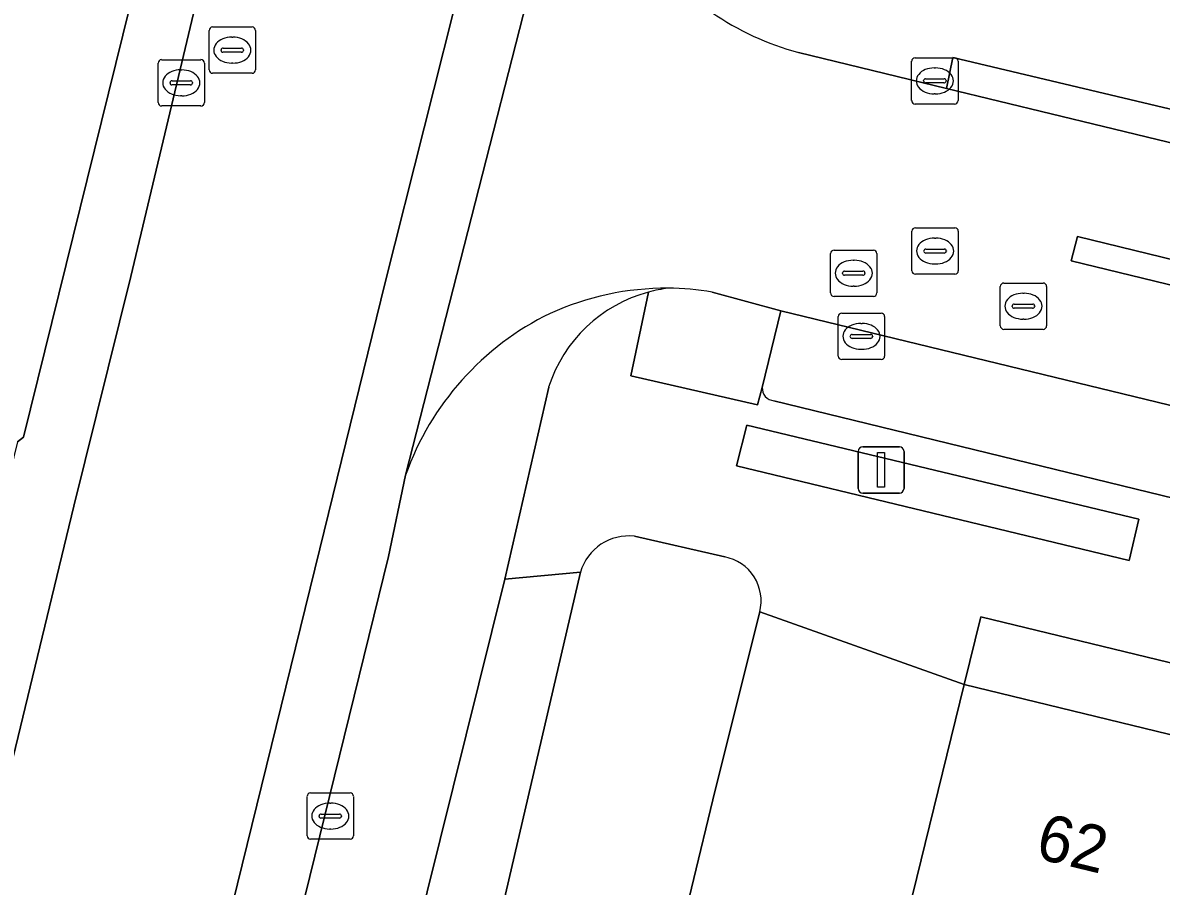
# Model space of a CAD drawing. Extents: x 162803 to 163818, y 381639 to 382475.
# Drawn here: x 163516.95 to 163541.54, y 382231.33 to 382249.98 of the extents above; entities that cross this region are included whole.
import ezdxf

# ---------------------------------------------------------------- set-up
doc = ezdxf.new("R2010")
doc.units = 0
for name, color, linetype in [('IMGEO_Erf', 7, 'Continuous'), ('IMGEO_Groenvoorziening', 7, 'Continuous'), ('IMGEO_Haag', 7, 'Continuous'), ('IMGEO_Kolk', 7, 'Continuous'), ('IMGEO_Lichtmast', 7, 'Continuous'), ('IMGEO_OVBaan_open', 7, 'Continuous'), ('IMGEO_Pand', 7, 'Continuous'), ('IMGEO_Pand_nummerreeks', 7, 'Continuous'), ('IMGEO_Parkeervlak_open', 7, 'Continuous'), ('IMGEO_Rijbaan_lokaal_gesloten', 7, 'Continuous'), ('IMGEO_Rijbaan_lokaal_open', 7, 'Continuous'), ('IMGEO_Rioolput', 7, 'Continuous'), ('IMGEO_Verkeerseiland_groen', 7, 'Continuous'), ('IMGEO_Voetpad_open', 7, 'Continuous')]:
    doc.layers.add(name, color=color, linetype=linetype)

msp = doc.modelspace()

# ---------------------------------------------------------------- linework, layer by layer
at = {"layer": 'IMGEO_Erf'}
msp.add_lwpolyline([(163537.281, 382235.69), (163543.501, 382234.18), (163549.629, 382232.693), (163555.737, 382231.21), (163561.854, 382229.725), (163567.992, 382228.235), (163574.325, 382226.698), (163574.725, 382228.173), (163562.437, 382231.139), (163537.639, 382237.147)], close=True, dxfattribs=at)
at = {"layer": 'IMGEO_Groenvoorziening'}
for points in [[(163533.705, 382249.339), (163536.9, 382248.564), (163537.036, 382249.227), (163550.509, 382246.034), (163578.988, 382239.022), (163579.348, 382240.539), (163582.742, 382239.725), (163582.213, 382237.577), (163583.814, 382237.18), (163584.162, 382238.53), (163585.486, 382238.225), (163585.184, 382236.847), (163588.369, 382236.098), (163588.507, 382236.683), (163639.248, 382224.394), (163639.111, 382223.823), (163649.55, 382221.295), (163649.686, 382221.909), (163698.681, 382210.001)], [(163530.466, 382244.165), (163530.083, 382242.354), (163532.816, 382241.725), (163532.92, 382242.102), (163533.322, 382243.762)], [(163533.322, 382243.762), (163531.84, 382244.165)]]:
    msp.add_lwpolyline(points, dxfattribs=at)
for points in [[(163536.9, 382248.564), (163540.29, 382247.741), (163577.291, 382238.78), (163578.835, 382238.378), (163578.988, 382239.022), (163550.509, 382246.034), (163537.036, 382249.227)], [(163541.05, 382239.26), (163532.586, 382241.288), (163532.366, 382240.414), (163540.844, 382238.364)]]:
    msp.add_lwpolyline(points, close=True, dxfattribs=at)
for centre, radius, start, end in [((163535.296, 382255.246), 6.118, 216.0504, 254.9224), ((163531.296, 382241.028), 3.245, 97.2666, 104.8281), ((163530.85, 382238.238), 6.009, 80.5177, 89.6568)]:
    msp.add_arc(centre, radius, start, end, dxfattribs=at)
at = {"layer": 'IMGEO_Haag'}
msp.add_lwpolyline([(163578.988, 382239.022), (163550.509, 382246.034), (163537.036, 382249.227), (163536.9, 382248.564), (163540.29, 382247.741), (163577.291, 382238.78), (163578.835, 382238.378)], close=True, dxfattribs=at)
at = {"layer": 'IMGEO_Kolk'}
for p, q in [((163536.222, 382249.225), (163537.074, 382249.225)), ((163536.147, 382248.299), (163536.147, 382249.151)), ((163536.635, 382249.005), (163536.66, 382249.005)), ((163537.148, 382249.151), (163537.148, 382248.299)), ((163536.406, 382248.719), (163536.406, 382248.731)), ((163536.844, 382248.682), (163536.446, 382248.682)), ((163536.449, 382248.768), (163536.847, 382248.768)), ((163536.89, 382248.731), (163536.89, 382248.719)), ((163536.658, 382248.445), (163536.633, 382248.445)), ((163537.074, 382248.225), (163536.222, 382248.225)), ((163534.562, 382242.781), (163534.562, 382243.633)), ((163534.637, 382243.707), (163535.489, 382243.707)), ((163535.563, 382243.633), (163535.563, 382242.781)), ((163535.05, 382243.487), (163535.075, 382243.487)), ((163534.821, 382243.201), (163534.821, 382243.213)), ((163535.259, 382243.164), (163534.861, 382243.164)), ((163534.864, 382243.25), (163535.262, 382243.25)), ((163535.305, 382243.213), (163535.305, 382243.201)), ((163535.073, 382242.927), (163535.048, 382242.927)), ((163535.489, 382242.707), (163534.637, 382242.707)), ((163523.091, 382232.421), (163523.091, 382233.273)), ((163523.166, 382233.347), (163524.018, 382233.347)), ((163524.092, 382233.273), (163524.092, 382232.421)), ((163523.579, 382233.127), (163523.604, 382233.127)), ((163523.35, 382232.841), (163523.35, 382232.853)), ((163523.788, 382232.804), (163523.39, 382232.804)), ((163523.393, 382232.89), (163523.791, 382232.89)), ((163523.834, 382232.853), (163523.834, 382232.841)), ((163523.602, 382232.567), (163523.577, 382232.567)), ((163524.018, 382232.347), (163523.166, 382232.347))]:
    msp.add_line(p, q, dxfattribs=at)
for points in [[(163536.222, 382249.225), (163537.074, 382249.225)], [(163536.147, 382248.299), (163536.147, 382249.151)], [(163537.148, 382249.151), (163537.148, 382248.299)], [(163537.074, 382248.225), (163536.222, 382248.225)], [(163534.562, 382242.781), (163534.562, 382243.633)], [(163534.637, 382243.707), (163535.489, 382243.707)], [(163535.563, 382243.633), (163535.563, 382242.781)], [(163535.489, 382242.707), (163534.637, 382242.707)], [(163523.091, 382232.421), (163523.091, 382233.273)], [(163523.166, 382233.347), (163524.018, 382233.347)], [(163524.092, 382233.273), (163524.092, 382232.421)], [(163524.018, 382232.347), (163523.166, 382232.347)]]:
    msp.add_lwpolyline(points, dxfattribs=at)
for centre, radius, start, end in [((163536.224, 382249.149), 0.0765, 91.552, 178.448), ((163536.224, 382249.149), 0.0765, 91.552, 178.448), ((163537.072, 382249.149), 0.0765, 1.552, 88.448), ((163537.072, 382249.149), 0.0765, 1.552, 88.448), ((163536.446, 382248.728), 0.0403, 85.8775, 175.7526), ((163536.443, 382248.718), 0.0366, 178.938, 274.7102), ((163536.847, 382248.725), 0.043, 264.8664, 352.4533), ((163536.851, 382248.73), 0.0386, 1.7309, 96.639), ((163536.224, 382248.301), 0.0765, 181.552, 268.448), ((163536.224, 382248.301), 0.0765, 181.552, 268.448), ((163537.072, 382248.301), 0.0765, 271.552, 358.448), ((163537.072, 382248.301), 0.0765, 271.552, 358.448), ((163534.639, 382243.631), 0.0765, 91.552, 178.448), ((163534.639, 382243.631), 0.0765, 91.552, 178.448), ((163535.487, 382243.631), 0.0765, 1.552, 88.448), ((163535.487, 382243.631), 0.0765, 1.552, 88.448), ((163534.861, 382243.21), 0.0403, 85.8775, 175.7526), ((163534.858, 382243.2), 0.0366, 178.938, 274.7102), ((163535.262, 382243.207), 0.043, 264.8664, 352.4533), ((163535.266, 382243.212), 0.0386, 1.7309, 96.639), ((163534.639, 382242.783), 0.0765, 181.552, 268.448), ((163534.639, 382242.783), 0.0765, 181.552, 268.448), ((163535.487, 382242.783), 0.0765, 271.552, 358.448), ((163535.487, 382242.783), 0.0765, 271.552, 358.448), ((163523.168, 382233.271), 0.0765, 91.552, 178.448), ((163523.168, 382233.271), 0.0765, 91.552, 178.448), ((163524.016, 382233.271), 0.0765, 1.552, 88.448), ((163524.016, 382233.271), 0.0765, 1.552, 88.448), ((163523.39, 382232.85), 0.0403, 85.8775, 175.7526), ((163523.387, 382232.84), 0.0366, 178.938, 274.7102), ((163523.791, 382232.847), 0.043, 264.8664, 352.4533), ((163523.795, 382232.852), 0.0386, 1.7309, 96.639), ((163523.168, 382232.423), 0.0765, 181.552, 268.448), ((163523.168, 382232.423), 0.0765, 181.552, 268.448), ((163524.016, 382232.423), 0.0765, 271.552, 358.448), ((163524.016, 382232.423), 0.0765, 271.552, 358.448)]:
    msp.add_arc(centre, radius, start, end, dxfattribs=at)
for centre, major_axis, ratio, start_param, end_param in [((163536.634, 382248.725), (-0.387, 0.002), 0.722429, 4.712389, 7.853982), ((163536.659, 382248.725), (-0.39, 0.002), 0.717154, 1.570796, 4.712389), ((163535.049, 382243.207), (-0.387, 0.002), 0.722429, 4.712389, 7.853982), ((163535.074, 382243.207), (-0.39, 0.002), 0.717154, 1.570796, 4.712389), ((163523.578, 382232.847), (-0.387, 0.002), 0.722429, 4.712389, 7.853982), ((163523.603, 382232.847), (-0.39, 0.002), 0.717154, 1.570796, 4.712389)]:
    msp.add_ellipse(centre, major_axis=major_axis, ratio=ratio, start_param=start_param, end_param=end_param, dxfattribs=at)
at = {"layer": 'IMGEO_Lichtmast'}
for p, q in [((163535.092, 382240.823), (163535.882, 382240.823)), ((163535.882, 382240.823), (163535.092, 382240.823)), ((163534.992, 382239.923), (163534.992, 382240.723)), ((163534.992, 382240.723), (163534.992, 382239.923)), ((163535.982, 382240.723), (163535.982, 382239.923)), ((163535.982, 382239.923), (163535.982, 382240.723)), ((163535.882, 382239.823), (163535.092, 382239.823)), ((163535.092, 382239.823), (163535.882, 382239.823))]:
    msp.add_line(p, q, dxfattribs=at)
msp.add_lwpolyline([(163535.412, 382240.698), (163535.562, 382240.698), (163535.562, 382239.948), (163535.412, 382239.948), (163535.412, 382240.698)], dxfattribs=at)
for centre, start, end in [((163535.092, 382240.723), 90, 180), ((163535.092, 382240.723), 90, 180), ((163535.882, 382240.723), 0, 90), ((163535.882, 382240.723), 360, 90), ((163535.092, 382239.923), 180, 270), ((163535.092, 382239.923), 180, 270), ((163535.882, 382239.923), 270, 0), ((163535.882, 382239.923), 270, 0)]:
    msp.add_arc(centre, 0.1, start, end, dxfattribs=at)
at = {"layer": 'IMGEO_OVBaan_open'}
for points in [[(163527.364, 382237.962), (163528.308, 382242.111)], [(163525.218, 382240.21), (163524.848, 382238.45), (163518.16, 382211.245), (163518.277, 382211.062), (163522.961, 382220.201), (163523.453, 382222.229), (163527.364, 382237.962)]]:
    msp.add_lwpolyline(points, dxfattribs=at)
for centre, radius, start, end in [((163530.851, 382238.179), 6.068, 89.6667, 114.4706), ((163531.296, 382241.028), 3.245, 97.2666, 104.8281), ((163531.268, 382241.161), 3.109, 104.9551, 162.216), ((163531.05, 382238.14), 6.189, 116.0014, 160.4572)]:
    msp.add_arc(centre, radius, start, end, dxfattribs=at)
at = {"layer": 'IMGEO_Pand'}
msp.add_lwpolyline([(163543.501, 382234.18), (163537.281, 382235.69), (163535.508, 382228.464), (163541.725, 382226.94)], close=True, dxfattribs=at)
at = {"layer": 'IMGEO_Parkeervlak_open'}
for points in [[(163533.322, 382243.762), (163532.92, 382242.102)], [(163574.298, 382232.103), (163574.698, 382233.719), (163533.322, 382243.762)], [(163533.171, 382241.817), (163573.925, 382231.877)]]:
    msp.add_lwpolyline(points, dxfattribs=at)
msp.add_arc((163533.188, 382242.085), 0.268, 176.2846, 266.4562, dxfattribs=at)
at = {"layer": 'IMGEO_Rijbaan_lokaal_gesloten'}
for points in [[(163518.053, 382239.538), (163519.284, 382244.498), (163521.298, 382252.968), (163521.302, 382252.983), (163523.567, 382261.95), (163522.089, 382262.29), (163521.306, 382259.183), (163521.406, 382259.013), (163516.968, 382241.029), (163516.837, 382240.926), (163516.599, 382239.957), (163516.154, 382238.142), (163516.078, 382237.835), (163506.903, 382200.965), (163506.212, 382198.098), (163507.932, 382197.694)], [(163539.726, 382245.366), (163574.445, 382236.893), (163574.34, 382236.394), (163539.593, 382244.836)]]:
    msp.add_lwpolyline(points, close=True, dxfattribs=at)
for points in [[(163501.707, 382150.226), (163512.256, 382193.448), (163523.364, 382238.62), (163524.776, 382244.371), (163526.46, 382251.061), (163528.706, 382260.766), (163523.567, 382261.95), (163521.302, 382252.983), (163521.298, 382252.968), (163519.284, 382244.498), (163518.053, 382239.538), (163507.932, 382197.694), (163505.702, 382188.476)], [(163518.277, 382211.062), (163518.16, 382211.245), (163524.848, 382238.45), (163525.218, 382240.21), (163529.338, 382256.343), (163529.634, 382257.552), (163530.338, 382260.39), (163528.706, 382260.766), (163526.46, 382251.061), (163524.776, 382244.371), (163523.364, 382238.62), (163512.256, 382193.448), (163501.707, 382150.226), (163499.769, 382142.519), (163496.345, 382129.936), (163493.27, 382120.04), (163491.083, 382113.477), (163485.511, 382093.716), (163476.268, 382063.863)], [(163516.837, 382240.926), (163516.968, 382241.029), (163521.406, 382259.013), (163521.306, 382259.183)], [(163529.178, 382255.467), (163529.338, 382256.343), (163525.218, 382240.21)], [(163577.291, 382238.78), (163540.29, 382247.741), (163536.9, 382248.564), (163533.705, 382249.339)], [(163531.84, 382244.165), (163533.322, 382243.762), (163574.698, 382233.719), (163576.014, 382233.4), (163577.291, 382238.78)]]:
    msp.add_lwpolyline(points, dxfattribs=at)
for centre, radius, start, end in [((163535.296, 382255.246), 6.118, 216.0504, 254.9224), ((163530.851, 382238.179), 6.068, 89.6667, 114.4706), ((163530.85, 382238.238), 6.009, 80.5177, 89.6568), ((163531.05, 382238.14), 6.189, 116.0014, 160.4572)]:
    msp.add_arc(centre, radius, start, end, dxfattribs=at)
at = {"layer": 'IMGEO_Rijbaan_lokaal_open'}
msp.add_lwpolyline([(163539.726, 382245.366), (163539.593, 382244.836), (163574.34, 382236.394), (163574.445, 382236.893)], close=True, dxfattribs=at)
at = {"layer": 'IMGEO_Rioolput'}
for p, q in [((163520.974, 382248.963), (163520.974, 382249.815)), ((163521.049, 382249.889), (163521.901, 382249.889)), ((163521.462, 382249.669), (163521.487, 382249.669)), ((163521.975, 382249.815), (163521.975, 382248.963)), ((163521.276, 382249.432), (163521.674, 382249.432)), ((163519.947, 382249.183), (163520.799, 382249.183)), ((163521.233, 382249.383), (163521.233, 382249.395)), ((163521.671, 382249.346), (163521.273, 382249.346)), ((163521.717, 382249.395), (163521.717, 382249.383)), ((163519.872, 382248.257), (163519.872, 382249.109)), ((163520.36, 382248.963), (163520.385, 382248.963)), ((163520.873, 382249.109), (163520.873, 382248.257)), ((163521.485, 382249.109), (163521.46, 382249.109)), ((163520.131, 382248.677), (163520.131, 382248.689)), ((163520.174, 382248.726), (163520.572, 382248.726)), ((163520.615, 382248.689), (163520.615, 382248.677)), ((163521.901, 382248.889), (163521.049, 382248.889)), ((163520.569, 382248.64), (163520.171, 382248.64)), ((163520.799, 382248.183), (163519.947, 382248.183)), ((163520.383, 382248.403), (163520.358, 382248.403)), ((163536.153, 382244.624), (163536.153, 382245.476)), ((163536.228, 382245.55), (163537.08, 382245.55)), ((163537.154, 382245.476), (163537.154, 382244.624)), ((163536.641, 382245.33), (163536.666, 382245.33)), ((163534.396, 382244.145), (163534.396, 382244.997)), ((163534.471, 382245.071), (163535.323, 382245.071)), ((163535.397, 382244.997), (163535.397, 382244.145)), ((163536.412, 382245.044), (163536.412, 382245.056)), ((163536.85, 382245.007), (163536.452, 382245.007)), ((163536.455, 382245.093), (163536.853, 382245.093)), ((163536.896, 382245.056), (163536.896, 382245.044)), ((163534.884, 382244.851), (163534.909, 382244.851)), ((163536.664, 382244.77), (163536.639, 382244.77)), ((163534.655, 382244.565), (163534.655, 382244.577)), ((163535.093, 382244.528), (163534.695, 382244.528)), ((163534.698, 382244.614), (163535.096, 382244.614)), ((163535.139, 382244.577), (163535.139, 382244.565)), ((163537.08, 382244.55), (163536.228, 382244.55)), ((163534.907, 382244.291), (163534.882, 382244.291)), ((163538.061, 382243.433), (163538.061, 382244.285)), ((163538.136, 382244.359), (163538.988, 382244.359)), ((163539.062, 382244.285), (163539.062, 382243.433)), ((163535.323, 382244.071), (163534.471, 382244.071)), ((163538.549, 382244.139), (163538.574, 382244.139)), ((163538.32, 382243.853), (163538.32, 382243.865)), ((163538.758, 382243.816), (163538.36, 382243.816)), ((163538.363, 382243.902), (163538.761, 382243.902)), ((163538.804, 382243.865), (163538.804, 382243.853)), ((163538.572, 382243.579), (163538.547, 382243.579)), ((163538.988, 382243.359), (163538.136, 382243.359))]:
    msp.add_line(p, q, dxfattribs=at)
for points in [[(163520.974, 382248.963), (163520.974, 382249.815)], [(163521.049, 382249.889), (163521.901, 382249.889)], [(163521.975, 382249.815), (163521.975, 382248.963)], [(163519.947, 382249.183), (163520.799, 382249.183)], [(163519.872, 382248.257), (163519.872, 382249.109)], [(163520.873, 382249.109), (163520.873, 382248.257)], [(163521.901, 382248.889), (163521.049, 382248.889)], [(163520.799, 382248.183), (163519.947, 382248.183)], [(163536.153, 382244.624), (163536.153, 382245.476)], [(163536.228, 382245.55), (163537.08, 382245.55)], [(163537.154, 382245.476), (163537.154, 382244.624)], [(163534.396, 382244.145), (163534.396, 382244.997)], [(163534.471, 382245.071), (163535.323, 382245.071)], [(163535.397, 382244.997), (163535.397, 382244.145)], [(163537.08, 382244.55), (163536.228, 382244.55)], [(163538.061, 382243.433), (163538.061, 382244.285)], [(163538.136, 382244.359), (163538.988, 382244.359)], [(163539.062, 382244.285), (163539.062, 382243.433)], [(163535.323, 382244.071), (163534.471, 382244.071)], [(163538.988, 382243.359), (163538.136, 382243.359)]]:
    msp.add_lwpolyline(points, dxfattribs=at)
for centre, radius, start, end in [((163521.051, 382249.813), 0.0765, 91.552, 178.448), ((163521.051, 382249.813), 0.0765, 91.552, 178.448), ((163521.899, 382249.813), 0.0765, 1.552, 88.448), ((163521.899, 382249.813), 0.0765, 1.552, 88.448), ((163521.273, 382249.392), 0.0403, 85.8775, 175.7526), ((163521.678, 382249.394), 0.0386, 1.7309, 96.639), ((163519.949, 382249.107), 0.0765, 91.552, 178.448), ((163519.949, 382249.107), 0.0765, 91.552, 178.448), ((163520.797, 382249.107), 0.0765, 1.552, 88.448), ((163520.797, 382249.107), 0.0765, 1.552, 88.448), ((163521.27, 382249.382), 0.0366, 178.938, 274.7102), ((163521.674, 382249.389), 0.043, 264.8664, 352.4533), ((163521.051, 382248.965), 0.0765, 181.552, 268.448), ((163521.051, 382248.965), 0.0765, 181.552, 268.448), ((163521.899, 382248.965), 0.0765, 271.552, 358.448), ((163521.899, 382248.965), 0.0765, 271.552, 358.448), ((163520.171, 382248.686), 0.0403, 85.8775, 175.7526), ((163520.168, 382248.676), 0.0366, 178.938, 274.7102), ((163520.572, 382248.683), 0.043, 264.8664, 352.4533), ((163520.576, 382248.688), 0.0386, 1.7309, 96.639), ((163519.949, 382248.259), 0.0765, 181.552, 268.448), ((163519.949, 382248.259), 0.0765, 181.552, 268.448), ((163520.797, 382248.259), 0.0765, 271.552, 358.448), ((163520.797, 382248.259), 0.0765, 271.552, 358.448), ((163536.23, 382245.474), 0.0765, 91.552, 178.448), ((163536.23, 382245.474), 0.0765, 91.552, 178.448), ((163537.078, 382245.474), 0.0765, 1.552, 88.448), ((163537.078, 382245.474), 0.0765, 1.552, 88.448), ((163534.473, 382244.995), 0.0765, 91.552, 178.448), ((163534.473, 382244.995), 0.0765, 91.552, 178.448), ((163535.321, 382244.995), 0.0765, 1.552, 88.448), ((163535.321, 382244.995), 0.0765, 1.552, 88.448), ((163536.452, 382245.053), 0.0403, 85.8775, 175.7526), ((163536.449, 382245.043), 0.0366, 178.938, 274.7102), ((163536.853, 382245.05), 0.043, 264.8664, 352.4533), ((163536.857, 382245.055), 0.0386, 1.7309, 96.639), ((163534.695, 382244.574), 0.0403, 85.8775, 175.7526), ((163534.692, 382244.564), 0.0366, 178.938, 274.7102), ((163535.096, 382244.571), 0.043, 264.8664, 352.4533), ((163535.1, 382244.576), 0.0386, 1.7309, 96.639), ((163536.23, 382244.626), 0.0765, 181.552, 268.448), ((163536.23, 382244.626), 0.0765, 181.552, 268.448), ((163537.078, 382244.626), 0.0765, 271.552, 358.448), ((163537.078, 382244.626), 0.0765, 271.552, 358.448), ((163538.138, 382244.283), 0.0765, 91.552, 178.448), ((163538.138, 382244.283), 0.0765, 91.552, 178.448), ((163538.986, 382244.283), 0.0765, 1.552, 88.448), ((163538.986, 382244.283), 0.0765, 1.552, 88.448), ((163534.473, 382244.147), 0.0765, 181.552, 268.448), ((163534.473, 382244.147), 0.0765, 181.552, 268.448), ((163535.321, 382244.147), 0.0765, 271.552, 358.448), ((163535.321, 382244.147), 0.0765, 271.552, 358.448), ((163538.36, 382243.862), 0.0403, 85.8775, 175.7526), ((163538.357, 382243.852), 0.0366, 178.938, 274.7102), ((163538.761, 382243.859), 0.043, 264.8664, 352.4533), ((163538.765, 382243.864), 0.0386, 1.7309, 96.639), ((163538.138, 382243.435), 0.0765, 181.552, 268.448), ((163538.138, 382243.435), 0.0765, 181.552, 268.448), ((163538.986, 382243.435), 0.0765, 271.552, 358.448), ((163538.986, 382243.435), 0.0765, 271.552, 358.448)]:
    msp.add_arc(centre, radius, start, end, dxfattribs=at)
for centre, major_axis, ratio, start_param, end_param in [((163521.461, 382249.389), (-0.387, 0.002), 0.722429, 4.712389, 7.853982), ((163521.486, 382249.389), (-0.39, 0.002), 0.717154, 1.570796, 4.712389), ((163520.359, 382248.683), (-0.387, 0.002), 0.722429, 4.712389, 7.853982), ((163520.384, 382248.683), (-0.39, 0.002), 0.717154, 1.570796, 4.712389), ((163536.64, 382245.05), (-0.387, 0.002), 0.722429, 4.712389, 7.853982), ((163536.665, 382245.05), (-0.39, 0.002), 0.717154, 1.570796, 4.712389), ((163534.883, 382244.571), (-0.387, 0.002), 0.722429, 4.712389, 7.853982), ((163534.908, 382244.571), (-0.39, 0.002), 0.717154, 1.570796, 4.712389), ((163538.548, 382243.859), (-0.387, 0.002), 0.722429, 4.712389, 7.853982), ((163538.573, 382243.859), (-0.39, 0.002), 0.717154, 1.570796, 4.712389)]:
    msp.add_ellipse(centre, major_axis=major_axis, ratio=ratio, start_param=start_param, end_param=end_param, dxfattribs=at)
at = {"layer": 'IMGEO_Verkeerseiland_groen'}
for points in [[(163532.111, 382238.443), (163530.162, 382238.891)], [(163528.993, 382238.117), (163527.153, 382230.201), (163528.617, 382229.844), (163528.591, 382229.738), (163530.879, 382229.172), (163531.906, 382233.403)], [(163531.906, 382233.403), (163532.865, 382237.257)]]:
    msp.add_lwpolyline(points, dxfattribs=at)
for centre, radius, start, end in [((163530.039, 382237.806), 1.091, 83.5485, 163.4689), ((163531.936, 382237.499), 0.96, 345.3709, 79.5214)]:
    msp.add_arc(centre, radius, start, end, dxfattribs=at)
at = {"layer": 'IMGEO_Voetpad_open'}
for points in [[(163532.92, 382242.102), (163532.816, 382241.725), (163530.083, 382242.354), (163530.466, 382244.165)], [(163528.308, 382242.111), (163527.364, 382237.962), (163528.993, 382238.117)], [(163573.925, 382231.877), (163533.171, 382241.817)], [(163530.162, 382238.891), (163532.111, 382238.443)], [(163535.508, 382228.464), (163537.281, 382235.69), (163532.865, 382237.257), (163531.906, 382233.403), (163530.879, 382229.172), (163528.591, 382229.738), (163527.665, 382226.084), (163526.248, 382226.44), (163524.958, 382221.198), (163522.961, 382220.201), (163518.277, 382211.062)], [(163532.865, 382237.257), (163537.281, 382235.69), (163537.639, 382237.147), (163562.437, 382231.139), (163574.725, 382228.173), (163577.222, 382227.553), (163579.203, 382227.035), (163583.929, 382225.886), (163585.969, 382225.391), (163591.572, 382224.058), (163591.607, 382224.05), (163628.666, 382215.051), (163634.197, 382213.655), (163637.403, 382212.846), (163639.574, 382212.298), (163643.919, 382211.28), (163645.926, 382210.796), (163645.57, 382209.344), (163649.456, 382208.408), (163649.79, 382209.911), (163654.788, 382208.714), (163654.906, 382208.686), (163691.987, 382199.775)]]:
    msp.add_lwpolyline(points, dxfattribs=at)
for points in [[(163541.05, 382239.26), (163540.844, 382238.364), (163532.366, 382240.414), (163532.586, 382241.288)], [(163527.153, 382230.201), (163528.993, 382238.117), (163527.364, 382237.962), (163523.453, 382222.229), (163522.961, 382220.201), (163524.958, 382221.198), (163526.248, 382226.44)]]:
    msp.add_lwpolyline(points, close=True, dxfattribs=at)
for centre, radius, start, end in [((163531.268, 382241.161), 3.109, 104.9551, 162.216), ((163533.188, 382242.085), 0.268, 176.2846, 266.4562), ((163530.039, 382237.806), 1.091, 83.5485, 163.4689), ((163531.936, 382237.499), 0.96, 345.3709, 79.5214)]:
    msp.add_arc(centre, radius, start, end, dxfattribs=at)

# ---------------------------------------------------------------- texts
at = {"layer": 'IMGEO_Pand_nummerreeks'}
msp.add_text('62', height=1, rotation=346.356, dxfattribs=at).set_placement((163538.788, 382231.949))

doc.saveas('drawing.dxf')
